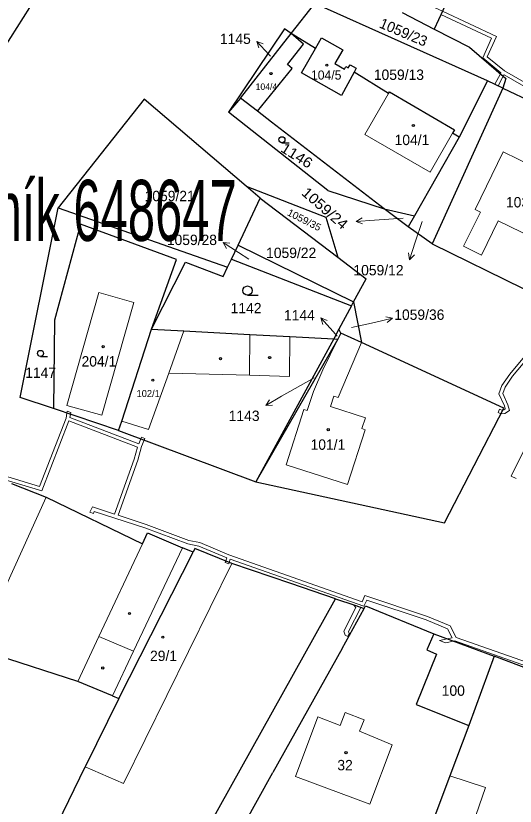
# Model space of a CAD drawing. Extents: x -694609 to -690140, y -1033292 to -1029794.
# Drawn here: x -692896.4 to -692814.5, y -1031318.8 to -1031189.2 of the extents above; entities that cross this region are included whole.
import ezdxf
from ezdxf.enums import TextEntityAlignment as Align

# ---------------------------------------------------------------- set-up
doc = ezdxf.new("R2010")
doc.units = 0
doc.header["$LTSCALE"] = 0.68
for name, color, linetype, lineweight in [('1', 7, 'Continuous', 25), ('13', 7, 'Continuous', 13), ('3', 7, 'Continuous', 25), ('4', 7, 'Continuous', 13), ('5', 7, 'Continuous', 25), ('7', 7, 'Continuous', 13)]:
    doc.layers.add(name, color=color, linetype=linetype, lineweight=lineweight)
doc.layers.add('2', color=7, linetype='Continuous')

msp = doc.modelspace()

# ---------------------------------------------------------------- linework, layer by layer
at = {"layer": '1'}
for p, q in [((-692875.01, -1031157.97), (-692911.18, -1031214.36)), ((-692851.21, -1031192.06), (-692847.36, -1031187.15)), ((-692819.01, -1031199.83), (-692847.36, -1031187.15)), ((-692825.64, -1031186.79), (-692827.78, -1031191.36)), ((-692833.01, -1031188.65), (-692827.78, -1031191.36)), ((-692852.29, -1031191.32), (-692861.47, -1031204.97)), ((-692851.21, -1031192.06), (-692852.29, -1031191.32)), ((-692827.78, -1031191.36), (-692822, -1031194.35)), ((-692859.53, -1031202.68), (-692851.21, -1031192.06)), ((-692849.17, -1031193.82), (-692851.21, -1031192.06)), ((-692847.22, -1031194.52), (-692851.21, -1031192.06)), ((-692847.22, -1031194.52), (-692846.25, -1031192.8)), ((-692846.25, -1031192.8), (-692842.77, -1031194.77)), ((-692851.82, -1031197.15), (-692849.17, -1031193.82)), ((-692849.5, -1031198.56), (-692847.22, -1031194.52)), ((-692842.77, -1031194.77), (-692844.04, -1031197.01)), ((-692822, -1031194.35), (-692816.01, -1031199.46)), ((-692856.72, -1031204.84), (-692851.06, -1031197.81)), ((-692851.06, -1031197.81), (-692851.82, -1031197.15)), ((-692844.04, -1031197.01), (-692842.48, -1031197.93)), ((-692842.48, -1031197.93), (-692842.23, -1031197.5)), ((-692842.23, -1031197.5), (-692841.85, -1031197.73)), ((-692841.85, -1031197.73), (-692841.52, -1031197.21)), ((-692841.52, -1031197.21), (-692840.54, -1031197.76)), ((-692840.54, -1031197.76), (-692840.9, -1031198.43)), ((-692842.98, -1031202.24), (-692849.5, -1031198.56)), ((-692840.9, -1031198.43), (-692842.98, -1031202.24)), ((-692835.23, -1031201.93), (-692840.9, -1031198.43)), ((-692819.01, -1031199.83), (-692823.69, -1031209.07)), ((-692816.48, -1031201.04), (-692819.01, -1031199.83)), ((-692835.23, -1031201.93), (-692835.08, -1031201.67)), ((-692835.08, -1031201.67), (-692824.46, -1031207.88)), ((-692816.48, -1031201.04), (-692793.83, -1031211.92)), ((-692858.61, -1031217.13), (-692875.35, -1031202.83)), ((-692859.53, -1031202.68), (-692861.47, -1031204.97)), ((-692856.72, -1031204.84), (-692859.53, -1031202.68)), ((-692845.21, -1031217.82), (-692861.47, -1031204.97)), ((-692854.43, -1031206.6), (-692856.72, -1031204.84)), ((-692835.95, -1031220.82), (-692854.43, -1031206.6)), ((-692824.46, -1031207.88), (-692824.76, -1031208.41)), ((-692823.69, -1031209.07), (-692824.76, -1031208.41)), ((-692823.69, -1031209.07), (-692830.99, -1031222)), ((-692856.29, -1031219.11), (-692858.61, -1031217.13)), ((-692845.21, -1031217.82), (-692835.95, -1031220.82)), ((-692859.93, -1031226.78), (-692856.29, -1031219.11)), ((-692856.29, -1031219.11), (-692843.58, -1031228.79)), ((-692895.65, -1031251.76), (-692889.45, -1031220.69)), ((-692835.95, -1031220.82), (-692830.99, -1031222)), ((-692832.02, -1031223.81), (-692835.95, -1031220.82)), ((-692830.99, -1031222), (-692832.02, -1031223.81)), ((-692885.75, -1031223.34), (-692890.04, -1031239.09)), ((-692870, -1031229.16), (-692885.75, -1031223.34)), ((-692828.11, -1031226.56), (-692832.02, -1031223.81)), ((-692828.11, -1031226.56), (-692813.19, -1031233.9)), ((-692861.02, -1031229.09), (-692859.93, -1031226.78)), ((-692859.93, -1031226.78), (-692841, -1031236.08)), ((-692861.66, -1031230.43), (-692861.02, -1031229.09)), ((-692861.02, -1031229.09), (-692841.35, -1031236.73)), ((-692843.58, -1031228.79), (-692838.94, -1031232.32)), ((-692874.13, -1031240.58), (-692870, -1031229.16)), ((-692874.13, -1031240.58), (-692868.56, -1031229.61)), ((-692868.56, -1031229.61), (-692862.38, -1031231.94)), ((-692862.38, -1031231.94), (-692861.66, -1031230.43)), ((-692841, -1031236.08), (-692838.94, -1031232.32)), ((-692841.35, -1031236.73), (-692843.38, -1031240.58)), ((-692841.35, -1031236.73), (-692841, -1031236.08)), ((-692841, -1031236.08), (-692839.69, -1031242.77)), ((-692890.04, -1031239.09), (-692890.2, -1031253.6)), ((-692879.01, -1031255.66), (-692874.13, -1031240.58)), ((-692874.13, -1031240.58), (-692868.81, -1031240.86)), ((-692868.81, -1031240.86), (-692857.98, -1031241.43)), ((-692857.98, -1031241.43), (-692851.43, -1031241.78)), ((-692843.1, -1031241.2), (-692843.58, -1031242.19)), ((-692839.69, -1031242.77), (-692843.1, -1031241.2)), ((-692843.58, -1031242.19), (-692856.99, -1031265.61)), ((-692844.2, -1031242.14), (-692843.58, -1031242.19)), ((-692816.35, -1031253.54), (-692839.69, -1031242.77)), ((-692890.2, -1031253.6), (-692895.65, -1031251.76)), ((-692879.51, -1031257.2), (-692890.2, -1031253.6)), ((-692826.09, -1031272.31), (-692816.35, -1031253.54)), ((-692879.51, -1031257.2), (-692879.01, -1031255.66)), ((-692879.51, -1031257.2), (-692856.99, -1031265.61)), ((-692897.1, -1031265.9), (-692891.4, -1031268.11)), ((-692856.99, -1031265.61), (-692826.09, -1031272.31)), ((-692891.4, -1031268.11), (-692875.58, -1031275.76)), ((-692875.58, -1031275.76), (-692874.79, -1031273.98)), ((-692874.79, -1031273.98), (-692869.02, -1031276.4)), ((-692867.3, -1031277.11), (-692869.02, -1031276.4)), ((-692866.99, -1031276.53), (-692867.3, -1031277.11)), ((-692860.94, -1031278.99), (-692866.99, -1031276.53)), ((-692879.5, -1031301.14), (-692867.3, -1031277.11)), ((-692851.3, -1031282.29), (-692860.94, -1031278.99)), ((-692843.96, -1031284.77), (-692851.3, -1031282.29)), ((-692868.43, -1031328.64), (-692843.96, -1031284.77)), ((-692843.96, -1031284.77), (-692840.78, -1031285.85)), ((-692840.78, -1031285.85), (-692839.27, -1031286.39)), ((-692839.27, -1031286.39), (-692839.03, -1031285.95)), ((-692839.03, -1031285.95), (-692827.84, -1031290.54)), ((-692842.88, -1031292.94), (-692839.27, -1031286.39)), ((-692827.84, -1031290.54), (-692828.99, -1031293.16)), ((-692827.84, -1031290.54), (-692817.91, -1031294.21)), ((-692886.2, -1031298.35), (-692902.7, -1031293.03)), ((-692842.88, -1031292.94), (-692854.25, -1031313.29)), ((-692827.39, -1031293.84), (-692830.73, -1031302.11)), ((-692828.99, -1031293.16), (-692827.39, -1031293.84)), ((-692817.91, -1031294.21), (-692822.1, -1031305.57)), ((-692800.43, -1031300.85), (-692817.91, -1031294.21)), ((-692880.53, -1031300.68), (-692886.2, -1031298.35)), ((-692879.5, -1031301.14), (-692884.99, -1031312.35)), ((-692880.53, -1031300.68), (-692879.5, -1031301.14)), ((-692830.73, -1031302.11), (-692822.1, -1031305.57)), ((-692822.1, -1031305.57), (-692825.19, -1031313.81)), ((-692889.51, -1031321.56), (-692884.99, -1031312.35)), ((-692872.57, -1031346.43), (-692854.25, -1031313.29)), ((-692825.19, -1031313.81), (-692828.91, -1031323.74))]:
    msp.add_line(p, q, dxfattribs=at)
for points in [[(-692816.01, -1031199.46), (-692816.48, -1031201.04), (-692828.11, -1031226.56)], [(-692875.35, -1031202.83), (-692889.45, -1031220.69), (-692861.66, -1031230.43)], [(-692858.61, -1031217.13), (-692845.56, -1031222.21), (-692843.58, -1031228.79)], [(-692843.1, -1031241.2), (-692843.38, -1031240.58), (-692844.2, -1031242.14)], [(-692851.43, -1031241.78), (-692844.2, -1031242.14), (-692856.99, -1031265.61)]]:
    msp.add_lwpolyline(points, dxfattribs=at)
at = {"layer": '13'}
for points in [[(-692804.91, -1031204.72), (-692816.26, -1031198.2), (-692819.07, -1031195.91), (-692817.53, -1031192.57), (-692826.4, -1031188.42), (-692831.8, -1031185.9), (-692833.23, -1031185.23), (-692834.54, -1031184.36), (-692835.94, -1031184.32), (-692836.73, -1031183.81), (-692849.73, -1031177.26), (-692849.08, -1031176.05), (-692849.63, -1031175.8), (-692850.27, -1031176.99), (-692853.12, -1031175.47), (-692859.06, -1031172.31), (-692868.37, -1031167.7), (-692862.26, -1031162.35), (-692861.34, -1031162.35), (-692860.59, -1031162.02), (-692860.34, -1031161.85), (-692860.69, -1031161.35), (-692860.94, -1031161.51)], [(-692826.66, -1031188.96), (-692818.35, -1031192.85), (-692819.81, -1031196.09), (-692816.81, -1031198.53), (-692816.91, -1031198.7), (-692816.44, -1031199.09), (-692816.31, -1031198.86), (-692805.19, -1031205.24)], [(-692812.14, -1031244.08), (-692815.38, -1031247.93), (-692816.65, -1031249.8), (-692817.19, -1031251.16), (-692816.24, -1031253.16), (-692816.11, -1031253.66), (-692816.34, -1031253.82), (-692816.55, -1031253.92), (-692816.82, -1031254.45), (-692816.16, -1031254.42), (-692815.43, -1031253.9), (-692815.68, -1031252.96), (-692816.53, -1031251.14), (-692816.11, -1031250.08), (-692814.9, -1031248.29), (-692812, -1031244.86)], [(-692811.38, -1031295.62), (-692824.14, -1031291.13), (-692825.16, -1031289.23), (-692828.88, -1031287.67), (-692839.12, -1031284.25), (-692839.6, -1031285.27), (-692861.45, -1031277.56), (-692866.19, -1031275.57), (-692867.99, -1031275.21), (-692875, -1031272.59), (-692879.61, -1031271.09), (-692876.37, -1031262.07), (-692875.78, -1031259.83), (-692875.33, -1031258.76), (-692875.89, -1031258.55), (-692876.22, -1031259.35), (-692887.5, -1031255.04), (-692887.42, -1031254.54), (-692888, -1031254.34), (-692888.11, -1031255.14), (-692892.48, -1031266.37), (-692908.85, -1031261.41)], [(-692905.47, -1031263.08), (-692892.12, -1031267.1), (-692887.66, -1031255.61), (-692876.42, -1031259.92), (-692876.94, -1031261.89), (-692880.18, -1031270.9), (-692883.82, -1031269.72), (-692884.21, -1031270.58), (-692883.64, -1031270.78), (-692883.5, -1031270.46), (-692875.2, -1031273.15), (-692868.16, -1031275.79), (-692866.38, -1031276.15), (-692861.78, -1031278.07), (-692861.94, -1031278.58), (-692861.38, -1031278.81), (-692861.22, -1031278.29), (-692839.28, -1031286.01), (-692838.8, -1031284.99), (-692829.09, -1031288.23), (-692825.58, -1031289.71), (-692824.8, -1031291.17), (-692825.64, -1031291.35), (-692824.6, -1031291.74), (-692824.37, -1031291.69), (-692811.67, -1031296.15)], [(-692810.93, -1031256.13), (-692815.14, -1031264.68), (-692814.3, -1031265.08)]]:
    msp.add_lwpolyline(points, dxfattribs=at)
for points in [[(-692816.91, -1031198.7), (-692817.83, -1031200.39), (-692817.29, -1031200.65), (-692816.44, -1031199.09)], [(-692817.03, -1031253.7), (-692817.27, -1031254.25), (-692816.82, -1031254.45), (-692816.55, -1031253.92)], [(-692888, -1031254.34), (-692887.42, -1031254.54), (-692887.37, -1031254.22), (-692887.95, -1031254.02)], [(-692875.89, -1031258.55), (-692875.33, -1031258.76), (-692875.21, -1031258.49), (-692875.77, -1031258.28)], [(-692861.94, -1031278.58), (-692862.03, -1031278.85), (-692861.46, -1031279.07), (-692861.38, -1031278.81)], [(-692839.81, -1031286.2), (-692840.94, -1031285.8), (-692840.63, -1031286.21), (-692842.58, -1031290.11), (-692842.35, -1031290.77), (-692841.91, -1031290.96), (-692841.7, -1031290.46), (-692841.8, -1031290.17)], [(-692826.92, -1031291.63), (-692825.91, -1031292.02), (-692824.6, -1031291.74), (-692825.64, -1031291.35)]]:
    msp.add_lwpolyline(points, close=True, dxfattribs=at)
at = {"layer": '3'}
for p, q in [((-692852.735, -1031210.02), (-692851.563, -1031210.02)), ((-692858.373, -1031234.99), (-692856.623, -1031234.99)), ((-692892.325, -1031245.05), (-692891.153, -1031245.05))]:
    msp.add_line(p, q, dxfattribs=at)
for centre, radius in [((-692852.7352, -1031209.5174), 0.5025), ((-692858.3729, -1031234.2398), 0.75), ((-692892.3252, -1031244.5474), 0.5025)]:
    msp.add_circle(centre, radius, dxfattribs=at)
at = {"layer": '4'}
for p, q in [((-692839.12, -1031208.64), (-692835.23, -1031201.93)), ((-692824.76, -1031208.41), (-692828.45, -1031214.8)), ((-692828.45, -1031214.8), (-692839.12, -1031208.64)), ((-692821.06, -1031220.94), (-692816.43, -1031211.51)), ((-692816.43, -1031211.51), (-692807.43, -1031215.93)), ((-692822.94, -1031226.98), (-692820.19, -1031221.37)), ((-692821.06, -1031220.94), (-692820.19, -1031221.37)), ((-692820.03, -1031228.41), (-692817.28, -1031222.8)), ((-692817.28, -1031222.8), (-692810.11, -1031226.32)), ((-692822.94, -1031226.98), (-692820.03, -1031228.41)), ((-692882.75, -1031234.57), (-692887.99, -1031253.06)), ((-692871.3, -1031247.76), (-692868.81, -1031240.86)), ((-692857.98, -1031241.43), (-692858.03, -1031248.12)), ((-692851.51, -1031248.35), (-692851.43, -1031241.78)), ((-692843.49, -1031251.79), (-692839.69, -1031242.77)), ((-692874.63, -1031257.02), (-692871.3, -1031247.76)), ((-692858.03, -1031248.12), (-692871.3, -1031247.76)), ((-692858.03, -1031248.12), (-692851.51, -1031248.35)), ((-692844.2, -1031251.56), (-692844.75, -1031253.27)), ((-692843.49, -1031251.79), (-692844.2, -1031251.56)), ((-692849.13, -1031253.75), (-692852.05, -1031262.79)), ((-692848.57, -1031253.93), (-692849.13, -1031253.75)), ((-692844.75, -1031253.27), (-692839.05, -1031255.12)), ((-692879.01, -1031255.66), (-692874.63, -1031257.02)), ((-692842, -1031266.04), (-692852.05, -1031262.79)), ((-692891.4, -1031268.11), (-692902.7, -1031293.03)), ((-692882.74, -1031290.99), (-692875.58, -1031275.76)), ((-692869.02, -1031276.4), (-692877.06, -1031293.37)), ((-692846.86, -1031304.16), (-692850.51, -1031313.9)), ((-692846.86, -1031304.16), (-692843.16, -1031305.55)), ((-692842.35, -1031303.43), (-692843.16, -1031305.55)), ((-692842.35, -1031303.43), (-692839.26, -1031304.65)), ((-692839.26, -1031304.65), (-692840.02, -1031306.5)), ((-692834.68, -1031308.72), (-692840.02, -1031306.5)), ((-692834.68, -1031308.72), (-692838.33, -1031318.46)), ((-692838.33, -1031318.46), (-692850.51, -1031313.9)), ((-692825.19, -1031313.81), (-692819.34, -1031315.7)), ((-692825.53, -1031333.39), (-692819.34, -1031315.7))]:
    msp.add_line(p, q, dxfattribs=at)
for points in [[(-692882.75, -1031234.57), (-692877.04, -1031236.2), (-692882.28, -1031254.68), (-692887.99, -1031253.06)], [(-692843.58, -1031242.19), (-692846.01, -1031247.22), (-692847.54, -1031250.81), (-692848.57, -1031253.93)], [(-692839.05, -1031255.12), (-692839.61, -1031256.88), (-692839.09, -1031257.05), (-692842, -1031266.04)], [(-692860.94, -1031278.99), (-692878.72, -1031315.08), (-692884.99, -1031312.35)], [(-692886.2, -1031298.35), (-692882.74, -1031290.99), (-692877.06, -1031293.37), (-692880.53, -1031300.68)]]:
    msp.add_lwpolyline(points, dxfattribs=at)
at = {"layer": '5'}
for centre in [(-692845.3668, -1031197.2892), (-692854.5268, -1031198.6592), (-692831.1768, -1031207.1792), (-692882.0468, -1031243.4392), (-692862.7968, -1031245.4092), (-692854.7468, -1031245.2292), (-692873.9068, -1031248.9392), (-692845.1368, -1031257.0392), (-692877.7368, -1031287.1992), (-692872.2668, -1031291.0792), (-692882.1168, -1031296.1192), (-692842.2168, -1031310.0092)]:
    msp.add_circle(centre, 0.175, dxfattribs=at)
at = {"layer": '7'}
for p, q in [((-692856.847, -1031193.385), (-692856.53, -1031194.459)), ((-692840.544, -1031222.889), (-692839.51, -1031223.319)), ((-692862.397, -1031226.356), (-692861.83, -1031227.321)), ((-692831.787, -1031229.184), (-692831.002, -1031228.386)), ((-692846.348, -1031238.72), (-692846.05, -1031239.799)), ((-692834.626, -1031238.785), (-692835.714, -1031238.522)), ((-692855.389, -1031253.08), (-692854.271, -1031253.013))]:
    msp.add_line(p, q, dxfattribs=at)
for points in [[(-692854.61, -1031195.79), (-692854.8, -1031195.58), (-692856.847, -1031193.385), (-692855.797, -1031193.776)], [(-692832.84, -1031222.36), (-692837.55, -1031222.68), (-692840.544, -1031222.889), (-692839.58, -1031222.32)], [(-692829.73, -1031222.89), (-692830.86, -1031226.33), (-692831.787, -1031229.184), (-692831.954, -1031228.077)], [(-692858.15, -1031229.11), (-692859.88, -1031227.99), (-692862.397, -1031226.356), (-692861.284, -1031226.481)], [(-692843.65, -1031241.72), (-692844.34, -1031240.95), (-692846.348, -1031238.72), (-692845.306, -1031239.129)], [(-692841.31, -1031240.32), (-692837.55, -1031239.46), (-692834.626, -1031238.785), (-692835.489, -1031239.498)], [(-692847.47, -1031248.56), (-692852.79, -1031251.58), (-692855.389, -1031253.08), (-692854.772, -1031252.146)]]:
    msp.add_lwpolyline(points, dxfattribs=at)

# ---------------------------------------------------------------- texts
at = {"layer": '2'}
msp.add_text('1059/23', height=1.7, rotation=337, dxfattribs=at).set_placement((-692833.1271, -1031192.6624), align=Align.CENTER)
for s, p in [('1145', (-692857.84, -1031193.805)), ('1059/28', (-692863.39, -1031226.775)), ('1059/12', (-692832.79, -1031231.745)), ('1144', (-692847.34, -1031239.145)), ('1143', (-692856.4, -1031255.625))]:
    msp.add_text(s, height=1.7, dxfattribs=at).set_placement(p, align=Align.RIGHT)
for s, height, p in [('1059/13', 1.7, (-692833.549, -1031199.695)), ('104/5', 1.49, (-692845.469, -1031199.644)), ('104/4', 1.06, (-692855.28, -1031201.339)), ('104/1', 1.7, (-692831.41, -1031210.385)), ('1059/21', 1.7, (-692871.139, -1031219.585)), ('103', 1.7, (-692814.099, -1031220.605)), ('1059/22', 1.7, (-692851.219, -1031228.905)), ('1142', 1.7, (-692858.61, -1031237.965)), ('1059/36', 1.7, (-692830.199, -1031239.045)), ('204/1', 1.7, (-692882.75, -1031246.695)), ('1147', 1.7, (-692892.31, -1031248.565)), ('102/1', 1.14, (-692874.669, -1031251.695)), ('101/1', 1.7, (-692845.19, -1031260.345)), ('29/1', 1.7, (-692872.149, -1031294.985)), ('100', 1.7, (-692824.629, -1031300.685)), ('32', 1.7, (-692842.379, -1031312.905))]:
    msp.add_text(s, height=height, dxfattribs=at).set_placement(p, align=Align.CENTER)
for s, height, rotation, width, p in [('1146', 1.7, 328, 1.1, (-692850.7459, -1031212.8131)), ('1059/35', 1.172, 333, 1.05, (-692849.337, -1031223.1792))]:
    msp.add_text(s, height=height, rotation=rotation, dxfattribs=dict(at, width=width)).set_placement(p, align=Align.CENTER)
at = {"layer": '2', "width": 1.1}
msp.add_text('1059/24', height=1.7, rotation=319, dxfattribs=at).set_placement((-692842.8343, -1031224.3492), align=Align.RIGHT)
at = {"layer": '7', "width": 0.6}
msp.add_text('Hrubý Jeseník 648647', height=10, dxfattribs=at).set_placement((-692900.299, -1031226.093), align=Align.CENTER)

doc.saveas('drawing.dxf')
